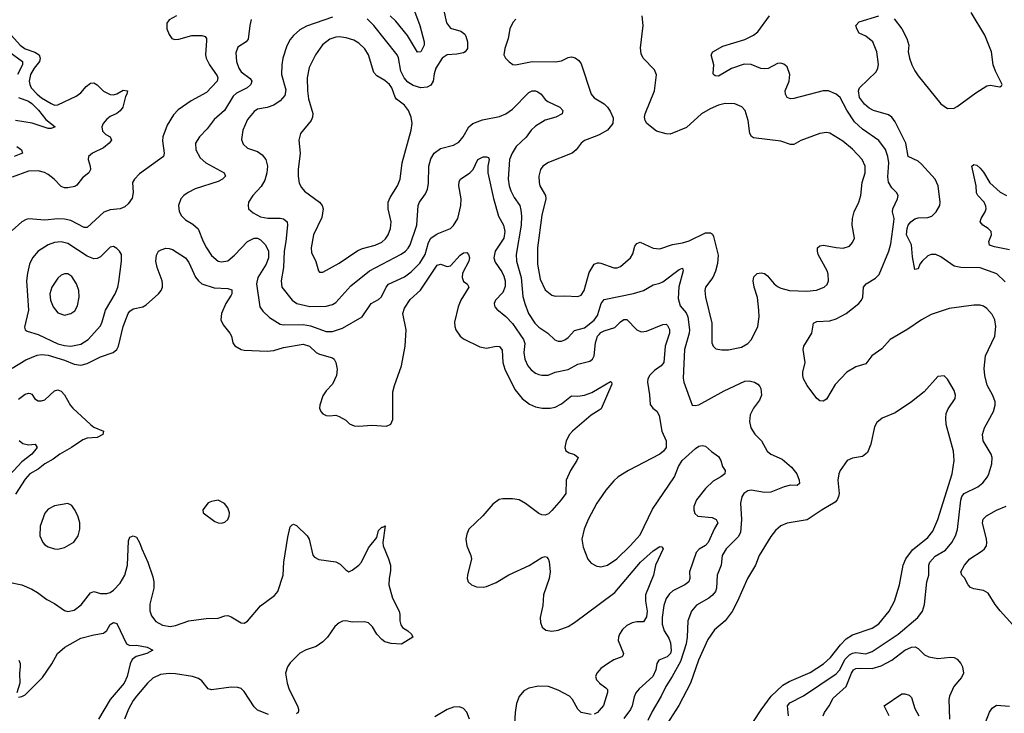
# Model space of a CAD drawing. Header units: inches. Extents: x 1649636 to 1815363, y 506543 to 641975.
# Tile 336 of 656: x 1706457 to 1712477, y 593905 to 598146. Entities that reach past the tile are written whole.
import ezdxf

# ---------------------------------------------------------------- set-up
doc = ezdxf.new("R2010")
doc.units = ezdxf.units.IN
doc.header["$MEASUREMENT"] = 0
doc.layers.add('B7509', color=7, linetype='Continuous')
doc.layers.add('B7519', color=7, linetype='Continuous')

msp = doc.modelspace()

# ---------------------------------------------------------------- linework, layer by layer
at = {"layer": 'B7509', "color": 5}
for points, elevation in [([(1707414.8, 598170), (1707370, 598145.2), (1707355.9, 598124.1), (1707356.3, 598090), (1707370, 598056), (1707387.7, 598030), (1707405.1, 598025.1), (1707430, 598027.2), (1707510, 598049), (1707570, 598048.9), (1707590, 598043.8), (1707598.9, 598030), (1707599.4, 598019.4), (1707592.9, 597930), (1707597.1, 597910), (1707617.4, 597870), (1707663.2, 597803.2), (1707668.8, 597790), (1707664.3, 597770), (1707599.2, 597700.8), (1707504.1, 597650), (1707425.3, 597594.7), (1707396.9, 597563.1), (1707359.3, 597500.7), (1707331.6, 597430), (1707330, 597404.7), (1707340.2, 597330), (1707335.6, 597310), (1707190, 597203.2), (1707157.7, 597170), (1707147.2, 597150), (1707150.9, 597089.1), (1707145, 597055), (1707120, 597020), (1707098.9, 597001.1), (1707071.1, 596988.9), (1707010, 596982.7), (1706970.6, 596969.4), (1706870, 596875), (1706850, 596874.5), (1706770, 596918.1), (1706730, 596927.1), (1706690, 596927.7), (1706610, 596919.1), (1706512.8, 596927.2), (1706496.1, 596923.9), (1706470, 596909.7), (1706410, 596856.9)], 720), ([(1709048.3, 598210), (1709067, 598127), (1709090, 598094), (1709154.7, 598074.7), (1709177.6, 598057.6), (1709185.2, 598045.2), (1709194.3, 598010), (1709194.3, 597970), (1709180.4, 597950), (1709170, 597943.1), (1709130, 597934.2), (1709070, 597931.7), (1709039, 597910), (1709001.2, 597850), (1708990, 597814), (1708985.2, 597770), (1708970, 597744.8), (1708947.9, 597732.1), (1708910, 597729.9), (1708862.8, 597742.8), (1708830, 597763.7), (1708808.4, 597790), (1708787.6, 597830), (1708771.9, 597911.9), (1708764.1, 597930), (1708621.1, 598110), (1708580.3, 598150)], 760), ([(1708870, 598197.6), (1708904, 598110), (1708929.2, 598010), (1708928.9, 597990), (1708910, 597949.6), (1708890, 597947.6), (1708828.6, 598048.6), (1708756, 598136), (1708722.4, 598170)], 740), ([(1707872.7, 598147.3), (1707863.2, 598110), (1707853.8, 598026.2), (1707841.6, 598010), (1707790, 597977.6), (1707777.3, 597942.7), (1707781.3, 597890), (1707796.1, 597850), (1707810, 597827.6), (1707865.5, 597785.5), (1707875.6, 597770), (1707870.2, 597750), (1707848, 597730), (1707783, 597697), (1707761, 597679), (1707708.6, 597591.4), (1707645.4, 597534.6), (1707602.2, 597477.8), (1707555.8, 597430), (1707532.2, 597390), (1707533.7, 597350), (1707560.4, 597300.4), (1707594.4, 597270), (1707706, 597210), (1707714.4, 597190), (1707695.8, 597170), (1707670, 597157.2), (1707530, 597110.6), (1707486.7, 597090), (1707459.5, 597070), (1707441.7, 597050), (1707428.2, 597010), (1707432.4, 596972.4), (1707445.8, 596945.8), (1707470, 596921.1), (1707515.9, 596895.9), (1707547.8, 596867.8), (1707578.5, 596790), (1707599.3, 596750), (1707630, 596704.7), (1707670, 596670.2), (1707690, 596665), (1707730, 596672.2), (1707770, 596705.4), (1707849.9, 596790.1), (1707889.4, 596810.6), (1707910, 596810.1), (1707930, 596800.6), (1707959.7, 596770), (1707977.6, 596730), (1707978.2, 596690), (1707964.4, 596650), (1707912.5, 596570), (1707903.6, 596530), (1707924.9, 596390), (1707942.7, 596362.7), (1707984.3, 596324.3), (1708050, 596285), (1708070, 596280.9), (1708190, 596282.7), (1708233.8, 596273.8), (1708330, 596239.8), (1708370, 596238.9), (1708430, 596258.8), (1708550.9, 596329.1), (1708605.6, 596410), (1708650, 596434.3), (1708668.4, 596451.6), (1708697.3, 596510), (1708711.5, 596528.5), (1708810, 596574.3), (1708850, 596605), (1708903.1, 596656.9), (1708936.6, 596710), (1708956.5, 596783.5), (1708970.7, 596809.3), (1709010, 596836.3), (1709090, 596869.3), (1709110, 596886.4), (1709136.1, 596930), (1709154.7, 597010), (1709156.2, 597050), (1709142.6, 597130), (1709144.4, 597155.6), (1709152, 597170), (1709209.6, 597210), (1709229.7, 597230), (1709257, 597290), (1709290, 597306.7), (1709310, 597308.2), (1709322.5, 597302.5), (1709328.2, 597290), (1709319.8, 597250), (1709319.5, 597210), (1709352.8, 597052.8), (1709384.3, 596944.3), (1709414.6, 596890), (1709424, 596850), (1709417.9, 596810), (1709363.5, 596730), (1709355.9, 596690), (1709363.4, 596663.4), (1709404.2, 596604.2), (1709417.5, 596577.5), (1709425.1, 596550), (1709424.5, 596515.5), (1709410, 596477.2), (1709367, 596430), (1709357, 596410), (1709359.2, 596399.2), (1709361.3, 596390), (1709375, 596375), (1709430, 596330.2), (1709470, 596289.3), (1709536.3, 596190), (1709545.9, 596165.9), (1709539.8, 596110), (1709545, 596070), (1709563.2, 596030), (1709584.6, 596004.6), (1709610, 595985.2), (1709630, 595976.5), (1709650, 595971.5), (1709687.3, 595972.7), (1709730, 595990.2), (1709810, 596006.2), (1709870, 596039.1), (1709942.7, 596057.3), (1709958.7, 596070), (1709969.8, 596090.2), (1709977.5, 596170), (1709990, 596210.1), (1710000, 596221.6)], 740), ([(1708370, 598160.7), (1708210, 598105.3), (1708170, 598084.2), (1708130.1, 598049.9), (1708110, 598024.2), (1708090, 597986.6), (1708066.2, 597910), (1708058.5, 597870), (1708058, 597810), (1708083.4, 597716.6), (1708077.5, 597682.5), (1708049.6, 597650.4), (1708010, 597622.9), (1707970, 597608.9), (1707910, 597598), (1707890, 597583.5), (1707850, 597535.1), (1707821.8, 597470), (1707813.6, 597413.6), (1707823.8, 597383.8), (1707850, 597360.8), (1707910, 597339.1), (1707938.9, 597318.9), (1707962.6, 597290), (1707971.8, 597250), (1707967.5, 597210), (1707955.3, 597164.7), (1707933.7, 597126.3), (1707882.6, 597070), (1707856.4, 597030), (1707852.7, 597010), (1707856.3, 596990), (1707885.1, 596965.1), (1707930, 596940.2), (1707973.1, 596933.1), (1708050, 596932.4), (1708070, 596927.2), (1708091.2, 596910), (1708093.2, 596890), (1708084.8, 596790), (1708074.2, 596730), (1708069, 596631), (1708054.7, 596550), (1708059.6, 596510), (1708122.4, 596430), (1708151.2, 596411.2), (1708230, 596392.1), (1708330, 596394), (1708370, 596405), (1708390, 596417.6), (1708480.9, 596519.1), (1708596.4, 596610), (1708790, 596711.7), (1708815.8, 596730), (1708831.8, 596748.2), (1708844.1, 596770), (1708884, 596890), (1708892.4, 597010), (1708900.4, 597030), (1708938.1, 597081.9), (1708950.6, 597109.4), (1708955.8, 597144.2), (1708959.1, 597250), (1708970, 597294.4), (1708991, 597329), (1709030, 597358.4), (1709110, 597379.3), (1709142.6, 597397.4), (1709169, 597430), (1709202.3, 597490), (1709228.4, 597511.6), (1709287.2, 597532.8), (1709390, 597554.2), (1709428.2, 597570), (1709470, 597599.3), (1709570, 597701.2), (1709590, 597711), (1709610, 597711), (1709625.2, 597705.2), (1709645.7, 597690), (1709670, 597657.6), (1709685.2, 597645.2), (1709759.3, 597610), (1709777.6, 597590), (1709774.4, 597570), (1709734, 597550), (1709670, 597531.9), (1709610, 597495.1), (1709583.9, 597470), (1709553.5, 597426.5), (1709493.2, 597370), (1709467.2, 597330), (1709451.8, 597290), (1709444.4, 597170), (1709450.1, 597130), (1709460.2, 597100.2), (1709479.3, 597059.3), (1709514, 597010), (1709521.4, 596981.4), (1709524.9, 596944.9), (1709522.2, 596890), (1709492.5, 596710), (1709495, 596670), (1709523.8, 596570), (1709534.1, 596454.1), (1709544.8, 596410), (1709567.5, 596350), (1709606.3, 596290), (1709630, 596265.4), (1709685.3, 596230), (1709729.3, 596189.3), (1709750, 596180.8), (1709770, 596180.2), (1709790, 596188), (1709810, 596203.2), (1709850, 596244.7), (1709910, 596262.6), (1709970, 596308.7), (1709990, 596337.4), (1710000, 596369.1)], 760), ([(1709490.2, 598149.8), (1709471.3, 598128.7), (1709454.6, 598090), (1709444, 598030), (1709423.1, 597970), (1709417.1, 597930), (1709426.8, 597910), (1709448.7, 597888.7), (1709472.2, 597872.2), (1709488.8, 597868.8), (1709590, 597890.2), (1709732.2, 597887.8), (1709770, 597894.9), (1709810, 597914), (1709830, 597918.4), (1709852.7, 597912.7), (1709876.5, 597896.5), (1709890, 597874.8), (1709950.3, 597690.3), (1709970, 597668), (1710000, 597649.3)], 780), ([(1706387.8, 598070), (1706460.1, 597990), (1706490, 597967.8), (1706550, 597946.8), (1706575, 597930), (1706582.2, 597910), (1706577.2, 597890), (1706544.9, 597850), (1706523, 597810), (1706514.6, 597770), (1706517.7, 597750), (1706527.3, 597730), (1706562.5, 597690), (1706590, 597667.9), (1706650, 597632.4), (1706670, 597623.5), (1706690, 597625.2), (1706801.3, 597678.7), (1706830, 597698.3), (1706863.8, 597736.2), (1706890, 597758), (1706910, 597758.9), (1706930, 597746.5), (1706970, 597709.2), (1707010, 597688.2), (1707030, 597686.2), (1707050, 597692.2), (1707090, 597715), (1707114.9, 597710), (1707112.7, 597690), (1707104.1, 597675.9), (1707087.5, 597610), (1707071.5, 597588.5), (1707050, 597571.9), (1707010, 597553.3), (1706990, 597537.7), (1706967, 597510), (1706959.4, 597490), (1706963.9, 597463.9), (1706983.9, 597443.9), (1707010.4, 597430), (1707017.4, 597410), (1707003.6, 597390), (1706970, 597361.3), (1706901.3, 597330), (1706878.3, 597310), (1706875.5, 597290), (1706888.4, 597250), (1706890, 597229.6), (1706879, 597210), (1706841.2, 597178.8), (1706805.6, 597134.4), (1706794.1, 597125.9), (1706750, 597117.8), (1706730, 597118.6), (1706710, 597125.8), (1706666.9, 597170), (1706630, 597199.6), (1706607.9, 597212.1), (1706570, 597221.1), (1706510, 597219.7), (1706410, 597183.1)], 680), ([(1706366.7, 597966.7), (1706473.8, 597890), (1706474.3, 597870), (1706443.4, 597810)], 660), ([(1706450, 597669), (1706510, 597647.5), (1706530, 597634.1), (1706572.5, 597592.5), (1706615.4, 597535.4), (1706673, 597490), (1706650, 597479.8), (1706630, 597479.4), (1706532.9, 597512.9), (1706429.9, 597529.9)], 660), ([(1710000, 597442.5), (1709985.4, 597434.6), (1709910, 597406.3), (1709889.3, 597390.7), (1709858.7, 597350), (1709834.9, 597330), (1709690, 597273.5), (1709655.8, 597250), (1709641.5, 597230), (1709631.1, 597190), (1709632.3, 597150), (1709636.9, 597130), (1709672.3, 597070), (1709674.2, 597050), (1709650.2, 596950), (1709621.9, 596750), (1709622.8, 596650), (1709639.6, 596559.6), (1709670, 596494.3), (1709710, 596460.9), (1709730, 596455.2), (1709790, 596458), (1709870, 596452.7), (1709890, 596461.7), (1709909.1, 596490.9), (1709939.5, 596600.5), (1709969.8, 596650.2), (1709990, 596658.9), (1710000, 596658.4)], 780), ([(1706439.3, 597370), (1706467.7, 597350), (1706473.4, 597330), (1706422.8, 597310)], 660), ([(1706410, 596015.8), (1706493.6, 596066.4), (1706564.3, 596095.7), (1706590, 596099.1), (1706630, 596094.2), (1706730, 596063.3), (1706790, 596039.3), (1706830, 596032.6), (1706870, 596043), (1706950, 596085), (1707028, 596112), (1707049.7, 596130), (1707061.3, 596150), (1707088.8, 596270), (1707120.4, 596350), (1707130, 596364.4), (1707150, 596377.7), (1707209.8, 596390.2), (1707230, 596401.7), (1707305.6, 596470), (1707321.1, 596490), (1707329.7, 596510), (1707330.8, 596530), (1707327.3, 596550), (1707296.4, 596630), (1707289.7, 596670), (1707293.1, 596706.9), (1707306, 596730), (1707321.3, 596738.7), (1707350, 596748.9), (1707370, 596747.7), (1707390, 596741.5), (1707470, 596690.3), (1707490, 596660.4), (1707532.4, 596572.4), (1707550, 596548.8), (1707571, 596531), (1707646.7, 596506.7), (1707730, 596501.3), (1707753.1, 596493.1), (1707754, 596470), (1707750, 596460.9), (1707717.4, 596410), (1707690.3, 596350), (1707685.5, 596310), (1707700.3, 596280.3), (1707740.9, 596230), (1707751.4, 596210), (1707760.3, 596170), (1707771.6, 596151.6), (1707810, 596130.3), (1707830, 596125.7), (1707970, 596119.7), (1708010, 596123.8), (1708070, 596142.1), (1708190, 596161.7), (1708228.7, 596148.7), (1708270, 596110.2), (1708290, 596099.8), (1708370, 596078), (1708379.6, 596070), (1708390.2, 596050), (1708398, 596010), (1708394.5, 595970), (1708370, 595916.9), (1708330, 595876.4), (1708310, 595846.6), (1708292.4, 595790), (1708290.5, 595770), (1708298.8, 595750), (1708310, 595736), (1708330, 595726), (1708350, 595722.8), (1708390, 595727.3), (1708410, 595720.7), (1708450, 595697.3), (1708474, 595674), (1708502, 595662), (1708530, 595660.3), (1708610, 595667.2), (1708700.2, 595659.8), (1708727, 595673), (1708738.3, 595701.7), (1708738.9, 595870), (1708748.2, 595910), (1708791.2, 596030), (1708813, 596150), (1708819.8, 596250), (1708799.4, 596350), (1708810, 596382.4), (1708844.5, 596435.5), (1708907.7, 596492.3), (1709010, 596644.6), (1709030, 596651.8), (1709070, 596635.8), (1709090, 596640.3), (1709150, 596706), (1709170, 596720.3), (1709190, 596723), (1709201.6, 596710), (1709207, 596690), (1709202, 596670), (1709164.5, 596595.5), (1709161.4, 596570), (1709170, 596544.4), (1709193, 596530), (1709202.7, 596510), (1709153.1, 596430), (1709137.9, 596390), (1709116, 596296), (1709116.5, 596270), (1709122.6, 596250), (1709150, 596210.3), (1709170, 596194.3), (1709270, 596145.5), (1709310, 596136.9), (1709370, 596150.2), (1709390, 596148.5), (1709406, 596126), (1709411, 596050), (1709422.7, 596010), (1709484.2, 595884.2), (1709529.6, 595829.6), (1709574.7, 595794.7), (1709610, 595778.6), (1709651.3, 595770), (1709701.2, 595770), (1709730, 595777.7), (1709770, 595797.6), (1709830, 595846.5), (1709870, 595844.1), (1709910, 595850.9), (1709954.1, 595865.9), (1710000, 595892.4)], 720), ([(1706450, 595826.2), (1706490, 595856.6), (1706510, 595862.4), (1706520, 595860), (1706530, 595855.8), (1706550, 595827.4), (1706570, 595816.5), (1706590, 595815.8), (1706610, 595822.4), (1706670, 595876.2), (1706690, 595883.5), (1706710, 595875.4), (1706730, 595852.9), (1706767.2, 595787.2), (1706781.7, 595770), (1706890, 595670.1), (1706910, 595655.1), (1706968.5, 595630), (1706964.9, 595610), (1706930, 595591.5), (1706870, 595586.5), (1706842.6, 595577.4), (1706773.7, 595530), (1706702.8, 595490), (1706661.2, 595458.8), (1706610, 595430.4), (1706570, 595398.6), (1706518, 595370), (1706490, 595336.2), (1706430, 595244.1)], 680), ([(1710000, 595759), (1709950, 595727.1), (1709836.5, 595630), (1709819.5, 595610), (1709797.6, 595570), (1709790.6, 595530.6), (1709796, 595510), (1709817.1, 595497.1), (1709850, 595487.3), (1709870.6, 595470), (1709863, 595450), (1709824.4, 595390), (1709798.4, 595330), (1709795.3, 595250), (1709768.4, 595210), (1709710, 595144.5), (1709690, 595125.1), (1709670, 595116.2), (1709650, 595117.6), (1709630, 595126), (1709550, 595186.9), (1709510, 595209.7), (1709470, 595217.4), (1709410, 595217.1), (1709388.4, 595211.6), (1709350, 595184.8), (1709288, 595112), (1709203.1, 595030), (1709190, 595001.2), (1709183.9, 594970), (1709190.2, 594930), (1709215.2, 594870), (1709219, 594850), (1709194.9, 594750), (1709193.7, 594730), (1709199.5, 594710), (1709219.1, 594690), (1709250, 594678.9), (1709290, 594675.6), (1709310, 594679.6), (1709370, 594705.2), (1709447.7, 594752.3), (1709571.5, 594808.5), (1709650, 594857), (1709670, 594863.8), (1709679.2, 594859.2), (1709688.7, 594848.7), (1709693.5, 594833.5), (1709700.7, 594770), (1709694, 594730), (1709660.2, 594630), (1709654.8, 594565.2), (1709639.1, 594490), (1709640.8, 594460.8), (1709651.6, 594431.6), (1709674.3, 594414.3), (1709710, 594407.9), (1709750, 594413.4), (1709810, 594436.5), (1709850, 594459.7), (1710000, 594572.6)], 720), ([(1706454, 595574), (1706475, 595555), (1706510, 595546.9), (1706551, 595550), (1706562.4, 595530), (1706530, 595488.5), (1706470, 595441.6), (1706370, 595335.4)], 660), ([(1710000, 595210.4), (1709986, 595190), (1709933.1, 595090), (1709907.2, 595030), (1709894.9, 594970), (1709901.5, 594921.5), (1709930, 594846.8), (1709950, 594824), (1709984.7, 594804.7), (1710000, 594802.1)], 740), ([(1706390, 594706.4), (1706470, 594690.8), (1706530, 594664.1), (1706564.7, 594644.7), (1706621.9, 594601.9), (1706670, 594576.9), (1706730, 594533), (1706750, 594527.3), (1706790, 594535.5), (1706832.5, 594567.5), (1706890, 594642), (1706910, 594650.2), (1706950, 594637.3), (1706990, 594636.9), (1707010, 594644.3), (1707030, 594658.9), (1707070, 594700.7), (1707098.9, 594750), (1707115.6, 594810), (1707121, 594959), (1707130, 594982), (1707150, 594990.4), (1707170, 594981.3), (1707190, 594950.4), (1707203.5, 594910), (1707240.5, 594830), (1707270, 594739.1), (1707276.6, 594710), (1707277.8, 594670), (1707252.9, 594572.9), (1707252.7, 594532.7), (1707261.8, 594501.8), (1707290, 594467.2), (1707330, 594443.6), (1707375.9, 594435.9), (1707410, 594443), (1707490, 594470.2), (1707595.9, 594484.1), (1707670, 594486.5), (1707710, 594500.8), (1707730, 594503.1), (1707750, 594496), (1707810, 594458), (1707830, 594457), (1707850, 594468.8), (1707930, 594563.2), (1708014.1, 594625.9), (1708034.5, 594650), (1708068.5, 594750), (1708072.3, 594830), (1708097, 594983), (1708110, 595044.7), (1708122.5, 595057.5), (1708130, 595060.7), (1708150, 595053), (1708214.4, 594990), (1708226.7, 594970), (1708250, 594872), (1708259.1, 594859.1), (1708285.8, 594845.8), (1708390, 594830.4), (1708416.2, 594816.2), (1708450, 594782.8), (1708470, 594770.6), (1708490, 594779.3), (1708530, 594810.3), (1708546.9, 594830), (1708590, 594916.4), (1708639.8, 594980.2), (1708650, 595022.8), (1708670, 595044), (1708677.2, 595042.8), (1708690.7, 595050.7), (1708677.1, 594950), (1708679.3, 594930), (1708712.4, 594850), (1708723, 594810), (1708724.5, 594775.5), (1708714.8, 594730), (1708714, 594690), (1708737.1, 594610), (1708777.1, 594530), (1708781.6, 594510), (1708780.5, 594470), (1708786.4, 594446.4), (1708797.3, 594430), (1708830, 594410.4), (1708852.7, 594390), (1708861, 594370), (1708791.8, 594328.2), (1708728.9, 594331.1), (1708690, 594343.1), (1708670, 594356.8), (1708641.2, 594390), (1708614.2, 594434.2), (1708590, 594458), (1708564.5, 594464.5), (1708490, 594461.6), (1708450, 594470.7), (1708430, 594468.4), (1708410, 594459), (1708383.9, 594436.1), (1708338.6, 594370), (1708310, 594341.7), (1708270, 594313.5), (1708207.5, 594292.5), (1708170, 594273), (1708110, 594213.3), (1708094.6, 594190), (1708082.3, 594150), (1708091.1, 594090), (1708104.5, 594050), (1708156, 593950), (1708162.4, 593930), (1708161.1, 593918.9), (1708159.1, 593910), (1708150, 593902)], 680), ([(1706450, 594004.9), (1706470, 594008), (1706490, 594019.1), (1706595.4, 594124.6), (1706653, 594207), (1706688.5, 594271.5), (1706733.3, 594310), (1706830, 594365.5), (1706910, 594385.8), (1706970, 594395.3), (1706988.8, 594411.2), (1707010, 594447.7), (1707030, 594460.5), (1707050, 594453.4), (1707110.3, 594330.3), (1707130, 594319.5), (1707170, 594322.4), (1707236, 594310), (1707270.4, 594290.4), (1707234, 594270), (1707168.2, 594251.8), (1707145.3, 594234.7), (1707132.1, 594207.9), (1707113.8, 594130), (1707095.5, 594090), (1707010.6, 593990), (1706939.4, 593870)], 660), ([(1706450.3, 594230.3), (1706458.7, 594210), (1706460.3, 594190), (1706456, 594150), (1706457.1, 594090), (1706439.1, 594030)], 660), ([(1707977, 593897), (1707910, 593923.5), (1707890, 593944.7), (1707830, 594038), (1707810, 594056.2), (1707790, 594063.7), (1707750, 594065.3), (1707628.8, 594048.8), (1707610, 594055.1), (1707570, 594104.2), (1707550, 594117.6), (1707513.2, 594130), (1707410, 594147.1), (1707370, 594148.8), (1707317.4, 594142.6), (1707270, 594119.2), (1707238.6, 594090), (1707170, 594010.7), (1707150, 593984.1), (1707121.5, 593930), (1707098, 593870)], 680), ([(1710000, 594167.7), (1709984.7, 594150), (1709978.5, 594130), (1709983.2, 594110), (1710000, 594092.7)], 720), ([(1709950, 593898.5), (1709890, 593911.1), (1709870, 593929.7), (1709837.7, 593990), (1709818.5, 594010), (1709750, 594047.5), (1709690, 594069.9), (1709628.3, 594071.7), (1709570, 594059.8), (1709538.3, 594041.7), (1709510, 594007.6), (1709494.1, 593965.9), (1709486, 593910), (1709480.1, 593810)], 720), ([(1709206.2, 593870), (1709190, 593912.3), (1709170, 593935.6), (1709144.9, 593944.9), (1709110, 593942.6), (1709070, 593928.4), (1708995.4, 593884.6)], 720), ([(1710000, 593921.8), (1709990.1, 593909.9), (1709970, 593900.3)], 720)]:
    msp.add_lwpolyline(points, dxfattribs=dict(at, elevation=elevation))
for points, elevation in [([(1708410, 598039.9), (1708390, 598039), (1708352.8, 598027.2), (1708307.4, 597992.6), (1708265.6, 597930), (1708227.6, 597852.4), (1708215, 597790), (1708216.3, 597710), (1708222, 597662), (1708248.8, 597571.2), (1708247.4, 597550), (1708238, 597530), (1708174, 597450), (1708163.7, 597410), (1708171.3, 597330), (1708158.8, 597230), (1708158.6, 597190), (1708165.4, 597145.4), (1708179.1, 597119.1), (1708198, 597098), (1708290.3, 597030), (1708305.2, 597010), (1708311.3, 596990), (1708304.2, 596935.8), (1708254, 596830), (1708238.9, 596750), (1708241.4, 596721.4), (1708267.1, 596667.1), (1708283, 596610), (1708290, 596602), (1708310, 596601.3), (1708410, 596658), (1708524.9, 596735.1), (1708552.9, 596747.1), (1708630, 596766.9), (1708670, 596786.1), (1708693.7, 596806.3), (1708710.4, 596829.6), (1708723.4, 596870), (1708727.2, 596910), (1708709.9, 596990), (1708709.9, 597030), (1708721.3, 597058.7), (1708767.5, 597130), (1708783.4, 597170), (1708795.2, 597270), (1708849.8, 597470), (1708856.8, 597510), (1708851.2, 597550), (1708834, 597590), (1708810, 597623.5), (1708759.9, 597659.9), (1708751.7, 597671.7), (1708731.4, 597730), (1708717.4, 597750), (1708690, 597773.6), (1708641.4, 597801.4), (1708622.3, 597822.3), (1708588.5, 597930), (1708566.7, 597966.7), (1708530, 598001.5), (1708499.8, 598019.8), (1708453.8, 598033.8)], 780), ([(1706710, 596786.9), (1706670, 596783.9), (1706630, 596769.8), (1706569.6, 596730.4), (1706535.2, 596690), (1706516.5, 596650), (1706503.4, 596596.6), (1706498, 596550), (1706509.4, 596370), (1706485.8, 596265.8), (1706490.4, 596250.4), (1706501.7, 596241.7), (1706570, 596221.2), (1706690, 596164.9), (1706730, 596154.5), (1706769.3, 596150.7), (1706830, 596161.2), (1706874.4, 596190), (1706950, 596274.9), (1706961.4, 596298.6), (1706980.5, 596370), (1707041.3, 596470), (1707056.5, 596510), (1707063.3, 596543.3), (1707079.8, 596670), (1707078.3, 596710), (1707067.3, 596730), (1707050, 596747.3), (1707030, 596758.4), (1707010, 596754), (1706950, 596695.4), (1706930, 596686.2), (1706910, 596683.5), (1706870, 596699.3), (1706750, 596776.8)], 740), ([(1706730, 596592), (1706710, 596583.5), (1706690, 596566.3), (1706652.2, 596510), (1706641.5, 596470), (1706644.6, 596430), (1706660.7, 596390), (1706690, 596354.3), (1706730, 596339), (1706770, 596348.9), (1706793.4, 596366.6), (1706810, 596396.3), (1706819.8, 596450), (1706818.7, 596490), (1706803.1, 596530), (1706775, 596575), (1706750, 596591.8)], 760), ([(1706750, 595187.6), (1706670, 595174.2), (1706630, 595153.1), (1706610, 595127.8), (1706581.8, 595050), (1706580.7, 594990), (1706597.7, 594950), (1706610, 594934.9), (1706630, 594922), (1706670, 594910.2), (1706690, 594909.3), (1706730, 594919.7), (1706787.5, 594952.5), (1706813.1, 594990), (1706823.5, 595030), (1706823.5, 595070), (1706811.7, 595111.7), (1706791.9, 595151.9), (1706774.8, 595174.8)], 720), ([(1707670, 595207.3), (1707630, 595200.9), (1707610, 595192.3), (1707576, 595150), (1707578, 595130), (1707650, 595077.6), (1707670, 595068.9), (1707690, 595067.6), (1707710, 595073.4), (1707730, 595090.6), (1707737.6, 595110), (1707738.8, 595130), (1707730, 595162), (1707708.5, 595188.5)], 720)]:
    msp.add_lwpolyline(points, close=True, dxfattribs=dict(at, elevation=elevation))
at = {"layer": 'B7519', "color": 5}
for points, elevation in [([(1710000, 596658.4), (1710010, 596658), (1710090, 596628.4), (1710110, 596628.4), (1710130, 596637.1), (1710191.6, 596690), (1710205.4, 596714.6), (1710218.6, 596761.4), (1710230, 596778), (1710250, 596784.9), (1710330, 596749), (1710370, 596744.6), (1710448, 596772), (1710510, 596781.6), (1710550, 596793.2), (1710650, 596843.1), (1710681.7, 596841.7), (1710693.8, 596833.8), (1710699.6, 596819.6), (1710726.8, 596706.8), (1710723.9, 596656.1), (1710712.3, 596607.7), (1710694.9, 596570), (1710650.4, 596510), (1710645.7, 596490), (1710650.2, 596450), (1710688.1, 596290), (1710688, 596170), (1710697, 596150), (1710713.9, 596133.9), (1710750, 596126.3), (1710790, 596127.9), (1710870, 596144.4), (1710910, 596166.3), (1710932.1, 596190), (1710969.8, 596270), (1710978, 596330), (1710976.8, 596370), (1710968.1, 596448.1), (1710948.3, 596510), (1710942.4, 596550), (1710946.6, 596573.4), (1710966.3, 596593.7), (1710990, 596598), (1711010, 596593), (1711030, 596579.1), (1711070.2, 596530.2), (1711090, 596513.7), (1711110, 596503.6), (1711164.7, 596490), (1711270, 596486.2), (1711328.5, 596491.5), (1711376, 596510), (1711394.2, 596525.8), (1711403, 596550), (1711401.1, 596590), (1711394.3, 596610), (1711338.7, 596710), (1711334, 596730), (1711336, 596750), (1711350, 596764), (1711372, 596768), (1711450, 596752.2), (1711491.3, 596748.7), (1711530, 596761.6), (1711550, 596782.8), (1711560.5, 596810), (1711547.9, 596890), (1711548, 596930), (1711559, 596970), (1711587, 597030), (1711599.8, 597070), (1711607.4, 597150), (1711626, 597210), (1711626, 597250), (1711608.7, 597290), (1711550, 597353.5), (1711490, 597402.5), (1711410, 597451.9), (1711390, 597456.4), (1711350, 597449.8), (1711232.4, 597407.6), (1711190, 597383.6), (1711170, 597381.6), (1711110, 597403), (1710943.3, 597423.3), (1710931.2, 597431.2), (1710920.5, 597450), (1710911.3, 597530), (1710893, 597590), (1710872.8, 597612.8), (1710830, 597632.1), (1710770, 597633.5), (1710730, 597622.6), (1710678.7, 597601.3), (1710624.9, 597570), (1710534.4, 597485.6), (1710434, 597446), (1710410, 597447.6), (1710350, 597465.1), (1710291.3, 597511.3), (1710280.7, 597530), (1710277.6, 597550), (1710280.5, 597570), (1710337.7, 597710), (1710349.5, 597809.5), (1710338.4, 597838.4), (1710269.7, 597909.7), (1710256.9, 597936.9), (1710253.4, 597973.4), (1710269.6, 598110), (1710262, 598170)], 780), ([(1711156.9, 593890), (1711152.4, 593950), (1711165.4, 593970), (1711248.5, 594011.5), (1711450, 594146.9), (1711470, 594169.4), (1711504.6, 594235.4), (1711530, 594262.4), (1711550, 594273.9), (1711570, 594277.5), (1711630, 594269.7), (1711670, 594283.4), (1711829, 594390), (1711949.1, 594490.9), (1711976.4, 594530), (1711989.8, 594570), (1712004.4, 594710), (1712015.3, 594750), (1712015.8, 594810), (1712021.4, 594830), (1712054.6, 594865.4), (1712118.4, 594901.6), (1712157.4, 594950), (1712178.9, 594990), (1712191.1, 595028.9), (1712211.3, 595208.7), (1712218.4, 595230), (1712231.9, 595250), (1712316.2, 595290), (1712345.2, 595314.8), (1712373.6, 595350), (1712383.6, 595370), (1712400.5, 595430), (1712403, 595470), (1712396.9, 595490), (1712347.3, 595570), (1712343.1, 595610), (1712356.4, 595650), (1712411, 595750), (1712421.7, 595790), (1712421.7, 595810), (1712408.1, 595848.1), (1712372, 595912), (1712358.2, 595970), (1712353.9, 596013.9), (1712361.5, 596090), (1712418.7, 596210), (1712425.4, 596270), (1712419.7, 596310), (1712402.5, 596342.5), (1712370, 596379.5), (1712350, 596393.6), (1712330, 596400.5), (1712290, 596400.5), (1712139.9, 596380.1), (1712030, 596342.6), (1711970, 596309.7), (1711887.1, 596252.9), (1711779.1, 596190), (1711727.6, 596132.4), (1711668, 596090), (1711630, 596042), (1711570, 596023.5), (1711514, 595990), (1711444, 595916), (1711390, 595825.2), (1711370, 595812.7), (1711350, 595815.1), (1711330, 595829.6), (1711271.8, 595910), (1711250, 595949.2), (1711246, 595970), (1711246, 595990), (1711259.6, 596050), (1711247.8, 596130), (1711251.8, 596150), (1711301.3, 596230), (1711309.8, 596290.2), (1711330, 596300.3), (1711410, 596304.8), (1711450, 596317.6), (1711510.4, 596349.6), (1711588.6, 596410), (1711604.5, 596430), (1711612.7, 596450), (1711615.4, 596510), (1711633.3, 596530), (1711690, 596564.7), (1711712.7, 596587.3), (1711770.7, 596730), (1711783.8, 596776.2), (1711802.3, 596910), (1711803.5, 596930), (1711793.5, 596970), (1711794.8, 596990), (1711825.1, 597050), (1711827.6, 597070), (1711818.4, 597090), (1711790, 597117.4), (1711770, 597152.3), (1711765.4, 597185.4), (1711771.6, 597270), (1711765.2, 597310), (1711750, 597352.8), (1711710, 597407.1), (1711610, 597475.9), (1711561.8, 597521.8), (1711513.4, 597593.4), (1711473.1, 597670), (1711450, 597691.1), (1711402, 597710), (1711370, 597711.1), (1711190, 597664), (1711170, 597661.3), (1711150, 597669.6), (1711138.5, 597690), (1711138, 597710), (1711162.7, 597770), (1711166.6, 597810), (1711150, 597857.2), (1711130, 597874.5), (1711110, 597879.6), (1711090, 597876.9), (1711032.6, 597847.4), (1711010, 597844.6), (1710987.5, 597847.5), (1710930, 597871.9), (1710885.7, 597874.3), (1710810, 597847.6), (1710730, 597801.3), (1710710, 597801.6), (1710699.5, 597810), (1710697.6, 597817.6), (1710700.7, 597870), (1710685.2, 597930), (1710695.3, 597950), (1710755.8, 597984.2), (1710890, 598025.2), (1710943.6, 598050), (1710970, 598070.4), (1711040.7, 598170)], 760), ([(1712482.2, 596542.2), (1712432.1, 596592.1), (1712330, 596627.7), (1712210.5, 596630.5), (1712170, 596639.8), (1712090, 596695.1), (1712059, 596710), (1712030, 596710.9), (1712010, 596702.3), (1711975.2, 596670), (1711960.3, 596650), (1711950, 596622), (1711930, 596618), (1711914.9, 596694.9), (1711908.8, 596768.8), (1711878.5, 596830), (1711882.5, 596870), (1711890, 596888.9), (1711906, 596910), (1711930, 596928.2), (1711950, 596935.2), (1712010, 596935.6), (1712034.6, 596945.4), (1712061, 596970), (1712083.1, 597010), (1712085.4, 597030), (1712073.7, 597130), (1712054.8, 597170), (1711970, 597263.2), (1711950, 597281.6), (1711888.4, 597310), (1711875.2, 597390), (1711810, 597521.5), (1711790, 597549.8), (1711770, 597563.7), (1711678.4, 597590), (1711650, 597603.7), (1711621.6, 597630), (1711590.9, 597670), (1711584.7, 597710), (1711591, 597730), (1711693.3, 597826.7), (1711704.2, 597850), (1711707.9, 597872.1), (1711698, 597950), (1711672.8, 598010), (1711630, 598045.1), (1711590, 598063.7), (1711574.5, 598090), (1711569.6, 598110), (1711590, 598132), (1711710, 598168.5)], 740), ([(1711804, 598150), (1711850, 598090.7), (1711880.9, 598030), (1711892.6, 597990), (1711890.2, 597949.8), (1711896.8, 597910), (1711910.9, 597870), (1711930, 597833.8), (1711950, 597802.2), (1712090, 597632.2), (1712130, 597603.6), (1712170, 597604), (1712190, 597614.3), (1712302.2, 597697.8), (1712370, 597740.7), (1712390, 597745.4), (1712450, 597734.9), (1712459.4, 597740.6), (1712463.6, 597750), (1712422.6, 597830), (1712409.7, 597870), (1712399.1, 597950), (1712358.6, 598050), (1712275.4, 598190)], 740), ([(1710000, 597649.3), (1710030, 597630.5), (1710050, 597610.6), (1710066.4, 597586.4), (1710084.7, 597544.7), (1710083.8, 597510), (1710050.2, 597469.8), (1710000, 597442.5)], 780), ([(1712510, 596738), (1712417, 596757), (1712387.5, 596767.5), (1712382.7, 596790), (1712398, 596830), (1712396, 596850), (1712379.3, 596870), (1712346, 596890), (1712329.4, 596910), (1712336.3, 596930), (1712361, 596970), (1712367.3, 596990), (1712364.9, 597004.9), (1712353.3, 597030), (1712315.1, 597070), (1712307.1, 597087.1), (1712305.4, 597130), (1712279, 597250), (1712290, 597261), (1712310, 597255.5), (1712330, 597238), (1712350, 597213.4), (1712388.3, 597148.3), (1712452, 597092), (1712491.3, 597071.3)], 720), ([(1710000, 596369.1), (1710012.9, 596410), (1710030, 596434.7), (1710210, 596470.7), (1710270.9, 596489.1), (1710330, 596524.9), (1710370, 596534.2), (1710390, 596543.9), (1710490, 596619), (1710510, 596626), (1710513.6, 596610), (1710487.8, 596512.2), (1710482, 596442), (1710496, 596396), (1710532.6, 596352.6), (1710542.4, 596330), (1710551.3, 596250), (1710549.5, 596230), (1710521.6, 596130), (1710514.1, 595954.1), (1710517.7, 595930), (1710568.9, 595788.9), (1710586.4, 595786.4), (1710610, 595792), (1710764.2, 595875.8), (1710890, 595935.9), (1710917, 595937), (1710950, 595930.3), (1710970, 595918.4), (1710982.5, 595902.5), (1710988.5, 595890), (1710992.2, 595850), (1710981.1, 595818.9), (1710944.2, 595770), (1710924.2, 595730), (1710918.9, 595690), (1710927.4, 595650), (1710952.1, 595612.1), (1710992.4, 595570), (1711027.4, 595507.4), (1711050.2, 595490.2), (1711118.4, 595458.4), (1711176.9, 595410), (1711208.3, 595370), (1711222.8, 595330), (1711224.9, 595310), (1711210, 595297.4), (1711170, 595299.5), (1711130.6, 595290.6), (1711050, 595257.1), (1711010, 595255.8), (1710930, 595268.7), (1710910, 595265.3), (1710884.6, 595250), (1710872.1, 595227.9), (1710863.9, 595190), (1710869.4, 595089.4), (1710863.3, 595010), (1710850, 594984.4), (1710775.9, 594910), (1710753, 594870), (1710745.6, 594810), (1710721.8, 594750), (1710718.3, 594670), (1710711, 594650), (1710692.6, 594627.4), (1710670, 594609.8), (1710594.5, 594565.5), (1710564.4, 594530), (1710542.6, 594470), (1710539, 594370), (1710532.7, 594330), (1710497.3, 594222.7), (1710446.4, 594130), (1710407.1, 594070), (1710379.8, 594010), (1710323.7, 593916.3), (1710297.8, 593862.2)], 760), ([(1710000, 596221.6), (1710010, 596233), (1710030, 596243.4), (1710096.7, 596263.3), (1710130, 596298.7), (1710150, 596312.2), (1710170, 596312.4), (1710230, 596250.3), (1710257.4, 596237.4), (1710290, 596240.7), (1710390, 596281.3), (1710410, 596284.4), (1710416.9, 596276.9), (1710430, 596250.8), (1710429.2, 596230), (1710402.9, 596150), (1710396.2, 596050), (1710379.6, 596030), (1710338.3, 596001.7), (1710310, 595973.3), (1710297.1, 595950), (1710294.5, 595930), (1710307.9, 595852.1), (1710312.1, 595792.1), (1710327.3, 595770), (1710352.7, 595752.7), (1710366.5, 595726.5), (1710382.4, 595630), (1710410.3, 595570), (1710410.3, 595530), (1710393, 595507), (1710370, 595489.7), (1710179.5, 595390), (1710116, 595350), (1710090, 595327.3), (1710040.8, 595270), (1710000, 595210.4)], 740), ([(1710944.2, 593855.8), (1710990, 593926.9), (1711051.8, 594010), (1711123.7, 594076.3), (1711161, 594099), (1711290, 594154.4), (1711371.7, 594208.3), (1711414.2, 594245.8), (1711475.4, 594324.6), (1711510, 594360.4), (1711550, 594385.5), (1711670, 594424.9), (1711710, 594453.1), (1711773.3, 594530), (1711806.6, 594590), (1711837.1, 594690), (1711859, 594810), (1711875, 594850), (1711916, 594904), (1712010, 594980.2), (1712041.2, 595018.8), (1712069.8, 595090), (1712157.5, 595370), (1712171.4, 595450), (1712167.5, 595507.5), (1712122.3, 595670), (1712119.1, 595710), (1712122.7, 595737.3), (1712133.1, 595766.9), (1712176.3, 595830), (1712179.7, 595850), (1712170, 595879.3), (1712130, 595948.7), (1712110, 595969), (1712070, 595964), (1711987.3, 595870), (1711910.7, 595810), (1711810, 595741.6), (1711730, 595709.6), (1711696.9, 595683.1), (1711684.4, 595655.6), (1711662, 595550), (1711640.2, 595499.8), (1711610, 595475.4), (1711550, 595466), (1711517.3, 595450), (1711474, 595390), (1711466, 595370), (1711459.5, 595330), (1711466.7, 595250), (1711464.4, 595230), (1711456, 595210), (1711443.7, 595196.3), (1711363.8, 595150), (1711272.3, 595087.7), (1711150, 595068.4), (1711110, 595051.1), (1711077.8, 595022.2), (1711050, 594985.6), (1710977.3, 594870), (1710956.1, 594810), (1710907.2, 594730), (1710845.4, 594590), (1710812.5, 594527.5), (1710769.5, 594470.5), (1710704.2, 594415.8), (1710663.4, 594356.6), (1710607.6, 594230), (1710557.5, 594090), (1710487.8, 593952.2), (1710395.7, 593810)], 780), ([(1710000, 595892.4), (1710070, 595932.7), (1710076, 595930), (1710076.7, 595916.7), (1710012.8, 595767.2), (1710000, 595759)], 720), ([(1710000, 594802.1), (1710010, 594800.5), (1710050, 594810.4), (1710107.6, 594850), (1710189.7, 594930), (1710250, 594996.9), (1710326, 595154), (1710460.3, 595350), (1710485.9, 595414.1), (1710508, 595450), (1710590, 595524.9), (1710610, 595537.6), (1710630, 595543), (1710650, 595539.1), (1710685.9, 595505.9), (1710730, 595475.8), (1710744.6, 595450), (1710754.4, 595414.4), (1710770.5, 595390), (1710768, 595370), (1710743, 595350), (1710696, 595324), (1710650, 595280.5), (1710595, 595210), (1710579.3, 595170), (1710579.3, 595150), (1710585.9, 595125.9), (1710603, 595110), (1710690, 595103.2), (1710714.6, 595090), (1710724.6, 595070), (1710704.5, 595035.5), (1710666.9, 594950), (1710650, 594932.1), (1710612.1, 594907.9), (1710592.7, 594887.3), (1710552.4, 594770), (1710553.5, 594730), (1710549.2, 594710), (1710524.6, 594690), (1710450, 594653.6), (1710430, 594635), (1710410, 594606.6), (1710396.2, 594563.8), (1710384.5, 594490), (1710384.7, 594450), (1710398.1, 594410), (1710425.3, 594365.3), (1710436.6, 594336.6), (1710441.1, 594290), (1710436.9, 594270), (1710415.2, 594250), (1710364.4, 594230), (1710352.6, 594210), (1710346.5, 594170), (1710329, 594131), (1710245.5, 594054.5), (1710224.7, 594030), (1710214.5, 594005.5), (1710202, 593950), (1710191.4, 593928.6), (1710150, 593873.1)], 740), ([(1712530, 594445.1), (1712452.5, 594532.5), (1712422.4, 594570), (1712379.2, 594639.2), (1712350, 594656.9), (1712290, 594666), (1712270, 594674.5), (1712256.2, 594690), (1712233.7, 594733.7), (1712218, 594750), (1712211.8, 594770), (1712233.1, 594810), (1712265.6, 594850), (1712342.1, 594897.9), (1712356.1, 594910), (1712368, 594930), (1712371.4, 594950), (1712368.4, 594970), (1712344.3, 595070), (1712347.7, 595092.3), (1712368.5, 595111.5), (1712430, 595146.2), (1712489, 595171)], 740), ([(1710000, 594572.6), (1710095.5, 594644.5), (1710252.7, 594830), (1710330, 594898.3), (1710370, 594924), (1710383.6, 594923.6), (1710390.3, 594910), (1710345.2, 594810), (1710331.6, 594750), (1710283.8, 594630), (1710282.6, 594590), (1710294.4, 594530), (1710290, 594496), (1710270, 594463.5), (1710230, 594464.2), (1710200.7, 594459.3), (1710170, 594442.4), (1710142.8, 594417.2), (1710124.9, 594390), (1710117.3, 594370), (1710116.5, 594350), (1710148.4, 594270), (1710144.1, 594255.9), (1710138.8, 594250), (1710090, 594232.3), (1710050, 594208.5), (1710010, 594179.2), (1710000, 594167.7)], 720), ([(1711369.8, 593890), (1711378.2, 593910), (1711407.1, 593950), (1711430, 593996.9), (1711509.9, 594070.1), (1711542.6, 594150), (1711555.3, 594170), (1711570, 594179.5), (1711590, 594181.8), (1711670, 594178.3), (1711724.7, 594195.3), (1711789.9, 594230.1), (1711870, 594291.6), (1711910, 594310.1), (1711931.5, 594311.5), (1711950, 594302.3), (1711990, 594262), (1712016.3, 594250), (1712070, 594240.2), (1712148.5, 594248.5), (1712170, 594246.4), (1712190, 594237.1), (1712212, 594210), (1712222, 594190), (1712227, 594150), (1712215.8, 594124.2), (1712168.9, 594070), (1712141.5, 594010), (1712137.7, 593990), (1712141.5, 593870)], 740), ([(1710000, 594092.7), (1710002.6, 594090), (1710041.7, 594061.7), (1710050.2, 594050), (1710051.8, 594031.8), (1710026.2, 593953.8), (1710000, 593921.8)], 720), ([(1711772.7, 593890), (1711742.7, 593950), (1711850, 594023.8), (1711870, 594023.8), (1711896.2, 594016.2), (1711910, 594002.8), (1711930, 593934.8), (1711954, 593890)], 720), ([(1712363, 593850), (1712386.9, 593913.1), (1712403.3, 593936.7), (1712430, 593954.4), (1712510, 593948.8)], 740)]:
    msp.add_lwpolyline(points, dxfattribs=dict(at, elevation=elevation))

doc.saveas('drawing.dxf')
